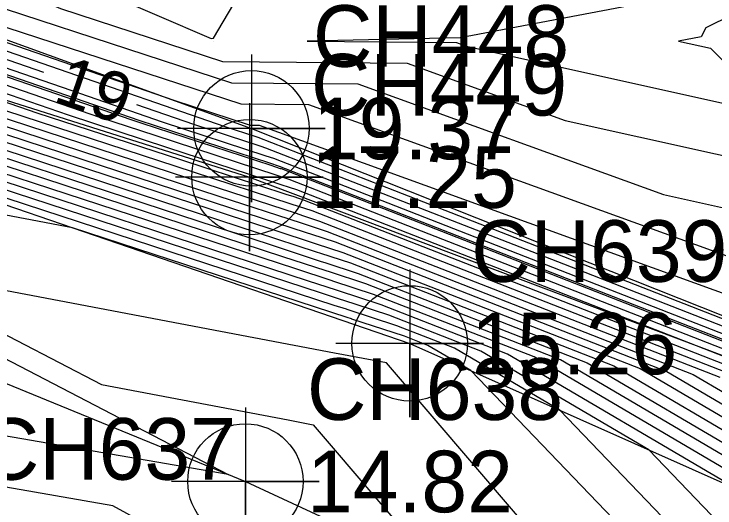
# Model space of a CAD drawing. Extents: x 2531902 to 2533249, y 715219 to 716099.
# Drawn here: x 2532941.89 to 2532970.37, y 715601.05 to 715621.1 of the extents above; entities that cross this region are included whole.
import ezdxf

# ---------------------------------------------------------------- set-up
doc = ezdxf.new("R2010")
doc.units = 0
for name, color, linetype in [('DTM Contours Major', 7, 'Continuous'), ('DTM Contours Major Text', 7, 'Continuous'), ('DTM Contours Minor', 7, 'Continuous'), ('Exist DTM Breakline', 7, 'Continuous'), ('Exist DTM Breakline Cogo Elevation', 7, 'Continuous'), ('Exist DTM Breakline Cogo Number', 7, 'Continuous'), ('Exist DTM Breakline Cogo Point CELL', 7, 'Continuous'), ('Exist DTM Breakline Underwater', 7, 'Continuous'), ('Exist DTM Breakline Underwater Cogo Elevation', 7, 'Continuous'), ('Exist DTM Breakline Underwater Cogo Number', 7, 'Continuous'), ('Exist DTM Breakline Underwater Cogo Point CELL', 7, 'Continuous'), ('Exist DTM Drainline', 7, 'Continuous'), ('Exist DTM Drainline Cogo Elevation', 7, 'Continuous'), ('Exist DTM Drainline Cogo Number', 7, 'Continuous'), ('Exist DTM Drainline Cogo Point CELL', 7, 'Continuous'), ('Exist DTM QL2 LIDAR Elevation Point', 7, 'Continuous'), ('Exist Hydro Stream or Body of Water', 7, 'Continuous'), ('Scratch_Level_2', 7, 'Continuous')]:
    doc.layers.add(name, color=color, linetype=linetype)

msp = doc.modelspace()

# ---------------------------------------------------------------- linework, layer by layer
at = {"layer": 'DTM Contours Major'}
for points in [[(2532884.404, 715645.945), (2532885.254, 715645.55), (2532885.603, 715645.403), (2532885.838, 715645.267), (2532885.985, 715645.191), (2532886.692, 715644.887), (2532887.513, 715644.534), (2532889.384, 715642.718), (2532895.366, 715639.435), (2532902.003, 715635.345), (2532906.965, 715632.403), (2532910.955, 715630.504), (2532912.824, 715629.386), (2532923.733, 715622.865), (2532928.329, 715620.368), (2532936.45, 715617.561), (2532951.253, 715612.726), (2532953.961, 715611.841), (2532954.16, 715611.776), (2532955.245, 715611.421), (2532967.329, 715606.707), (2532973.983, 715602.802)], [(2532886.882, 715645.092), (2532888.511, 715644.391), (2532889.864, 715643.808), (2532889.948, 715643.83), (2532890.459, 715643.78), (2532890.543, 715643.729), (2532892.076, 715642.784), (2532898.665, 715638.724), (2532907.034, 715633.763), (2532913.762, 715630.559), (2532916.915, 715628.674), (2532921.213, 715626.105), (2532929.02, 715621.863), (2532942.818, 715617.095), (2532948.649, 715615.19), (2532952.937, 715613.789), (2532953.252, 715613.687), (2532953.679, 715613.547), (2532972.72, 715606.119), (2532976.901, 715603.665), (2532977.295, 715603.434)], [(2532890.655, 715638.312), (2532891.571, 715637.809), (2532905.569, 715626.076), (2532912.721, 715621.73), (2532926.519, 715615.888), (2532945.44, 715606.058), (2532953.026, 715604.623), (2532954.038, 715604.431), (2532959.139, 715598.483), (2532956.246, 715598.192), (2532949.44, 715599.203), (2532945.9, 715601.139), (2532940.376, 715602.093)], [(2532902.246, 715638.001), (2532907.102, 715635.122), (2532911.007, 715633.263), (2532916.569, 715630.615), (2532918.692, 715629.346), (2532923.545, 715626.709), (2532929.712, 715623.359), (2532940.609, 715619.593), (2532943.09, 715618.736)], [(2532935.894, 715624.711), (2532943.783, 715621.321), (2532950.358, 715619.175), (2532957.857, 715619.103), (2532964.274, 715616.784), (2532973.377, 715614.761), (2532979.797, 715608.393), (2532986.643, 715608.537), (2532989.98, 715607.327), (2532995.636, 715600.526), (2533006.735, 715593.678), (2533017.706, 715587.707), (2533019.99, 715586.297), (2533023.347, 715583.535)], [(2532946.87, 715617.429), (2532949.185, 715616.629), (2532951.913, 715615.738), (2532952.113, 715615.673), (2532964.207, 715610.955), (2532978.111, 715605.531), (2532979.345, 715604.806), (2532982.815, 715603.469), (2532989.141, 715601.029), (2532990.474, 715600.505), (2533006.727, 715590.482), (2533014.759, 715585.529), (2533016.174, 715584.657), (2533019.037, 715582.891), (2533020.493, 715582.065), (2533026.359, 715579.597), (2533029.394, 715578.257)], [(2533027.418, 715571.699), (2533027.176, 715571.946), (2533024.464, 715574.711), (2533004.98, 715585.771), (2533004.053, 715586.343), (2532998.79, 715589.588), (2532985.911, 715594.657), (2532977.232, 715595.627), (2532971.299, 715601.801), (2532961.938, 715607.296), (2532956.811, 715609.296), (2532955.068, 715609.865), (2532954.985, 715609.892), (2532953.857, 715610.261), (2532939.12, 715615.075)]]:
    msp.add_lwpolyline(points, dxfattribs=at)
at = {"layer": 'DTM Contours Minor'}
for points in [[(2532894.66, 715642.779), (2532905.532, 715636.333), (2532907.116, 715635.394), (2532908.389, 715634.788), (2532917.131, 715630.626), (2532918.188, 715629.994), (2532925.814, 715625.85), (2532929.85, 715623.658), (2532936.982, 715621.193), (2532950.458, 715616.536), (2532951.708, 715616.128), (2532951.8, 715616.098), (2532957.341, 715613.936), (2532979.189, 715605.413)], [(2532892.209, 715641.909), (2532900.668, 715636.697), (2532906.992, 715632.947), (2532912.078, 715630.526), (2532914.461, 715629.101), (2532922.725, 715624.161), (2532928.606, 715620.966), (2532938.997, 715617.375), (2532950.211, 715613.712), (2532953.552, 715612.62), (2532953.796, 715612.54), (2532954.618, 715612.272), (2532969.485, 715606.472), (2532977.526, 715601.753)], [(2532978.537, 715598.584), (2532964.094, 715607.06), (2532956.184, 715610.146), (2532954.705, 715610.629), (2532954.576, 715610.672), (2532952.815, 715611.247), (2532932.63, 715617.841), (2532927.914, 715619.47), (2532925.246, 715620.92), (2532910.37, 715629.813), (2532909.27, 715630.47), (2532906.924, 715631.588), (2532904.005, 715633.318), (2532900.102, 715635.723), (2532888.893, 715641.875)], [(2532974.918, 715600.193), (2532963.016, 715607.178), (2532956.497, 715609.721), (2532954.886, 715610.247), (2532954.781, 715610.282), (2532953.336, 715610.754), (2532931.356, 715617.934), (2532927.776, 715619.171), (2532925.75, 715620.272), (2532909.552, 715629.955), (2532908.709, 715630.459), (2532906.91, 715631.316), (2532904.673, 715632.642), (2532901.681, 715634.486), (2532888.729, 715641.594)], [(2532976.568, 715594.161), (2532967.681, 715603.41), (2532960.86, 715607.413), (2532957.124, 715608.871), (2532955.25, 715609.483), (2532955.19, 715609.502), (2532954.377, 715609.768), (2532928.809, 715618.121), (2532927.499, 715618.573), (2532926.758, 715618.976), (2532907.916, 715630.24), (2532907.586, 715630.437), (2532906.883, 715630.772), (2532906.008, 715631.291), (2532904.838, 715632.011), (2532888.401, 715641.032)], [(2532975.904, 715592.695), (2532964.062, 715605.019), (2532959.781, 715607.531), (2532957.437, 715608.446), (2532955.431, 715609.101), (2532955.395, 715609.113), (2532954.898, 715609.275), (2532927.536, 715618.214), (2532927.361, 715618.274), (2532927.262, 715618.328), (2532907.097, 715630.382), (2532907.024, 715630.426), (2532906.869, 715630.5), (2532906.675, 715630.615), (2532906.417, 715630.774), (2532888.237, 715640.751)], [(2532893.788, 715640.672), (2532901.335, 715636.021), (2532906.979, 715632.675), (2532911.516, 715630.515), (2532913.643, 715629.244), (2532923.229, 715623.513), (2532928.467, 715620.667), (2532937.724, 715617.468), (2532950.732, 715613.219), (2532953.756, 715612.231), (2532953.978, 715612.158), (2532954.932, 715611.847), (2532968.407, 715606.59), (2532977.734, 715601.116)], [(2532896.663, 715640.752), (2532907.075, 715634.578), (2532915.447, 715630.592), (2532919.37, 715628.247), (2532919.7, 715628.049), (2532929.435, 715622.76), (2532946.638, 715616.816), (2532947.087, 715616.669), (2532952.323, 715614.959), (2532952.707, 715614.833), (2532952.739, 715614.823), (2532975.954, 715605.766)], [(2532891.612, 715623.539), (2532903.717, 715615.754), (2532906.755, 715612.937), (2532907.111, 715611.841), (2532921.483, 715606.499), (2532923.828, 715605.521), (2532924.439, 715605.275), (2532936.842, 715600.278), (2532937.16, 715600.566), (2532940.041, 715600.069), (2532947.429, 715596.029), (2532961.632, 715593.918), (2532967.669, 715594.525), (2532957.024, 715606.939), (2532954.911, 715607.339), (2532939.08, 715610.334), (2532926.808, 715616.71), (2532917.858, 715620.5), (2532906.046, 715627.676), (2532897.202, 715635.09), (2532887.91, 715640.189)], [(2532975.24, 715591.229), (2532960.443, 715606.627), (2532958.703, 715607.649), (2532957.75, 715608.02), (2532955.613, 715608.719), (2532955.6, 715608.723), (2532955.419, 715608.782), (2532944.262, 715612.427), (2532932.72, 715614.61), (2532927.096, 715617.532), (2532922.994, 715619.269), (2532906.523, 715629.277), (2532902.833, 715632.37), (2532888.074, 715640.47)], [(2532897.33, 715640.076), (2532907.061, 715634.307), (2532914.885, 715630.581), (2532918.552, 715628.389), (2532920.204, 715627.401), (2532929.297, 715622.461), (2532945.365, 715616.909), (2532947.607, 715616.176), (2532952.528, 715614.569), (2532952.888, 715614.451), (2532953.053, 715614.397), (2532974.876, 715605.884)], [(2532887.473, 715639.673), (2532893.82, 715633.924), (2532905.092, 715624.475), (2532907.585, 715622.961), (2532926.231, 715615.065), (2532950.587, 715602.412), (2532932.324, 715605.565), (2532930.175, 715603.621), (2532924.087, 715606.074), (2532923.787, 715606.195), (2532922.636, 715606.675), (2532915.581, 715609.297), (2532914.43, 715612.845), (2532904.601, 715621.959), (2532902.046, 715623.602), (2532878.22, 715627.11), (2532859.428, 715633.78), (2532855.852, 715634.994)], [(2532898.96, 715639.67), (2532907.089, 715634.85), (2532913.624, 715631.739), (2532916.008, 715630.603), (2532919.196, 715628.697), (2532921.276, 715627.567), (2532929.574, 715623.059), (2532944.236, 715617.993), (2532947.911, 715616.723), (2532952.118, 715615.348), (2532952.426, 715615.248), (2532971.074, 715607.973)], [(2532897.998, 715639.4), (2532907.047, 715634.035), (2532914.324, 715630.57), (2532917.733, 715628.532), (2532920.709, 715626.753), (2532929.159, 715622.162), (2532944.091, 715617.002), (2532948.128, 715615.683), (2532952.732, 715614.179), (2532953.07, 715614.069), (2532953.366, 715613.972), (2532973.798, 715606.002)], [(2532908.734, 715638.031), (2532913.611, 715635.602), (2532918.668, 715634.607), (2532925.608, 715630.227), (2532930.047, 715627.591), (2532934.434, 715626.749), (2532949.896, 715620.104), (2532950, 715620.117), (2532955.228, 715628.958), (2532956.653, 715629.683), (2532958.314, 715630.895), (2532960.498, 715634.761), (2532967.425, 715632.575), (2532970, 715635.594), (2532979.55, 715639.55)], [(2532901.548, 715638.975), (2532906.426, 715636.593), (2532907.307, 715635.812), (2532917.68, 715630.647), (2532917.69, 715630.645), (2532917.704, 715630.636), (2532917.798, 715630.58), (2532928.084, 715624.992), (2532929.989, 715623.957), (2532933.355, 715622.793), (2532948.378, 715617.602), (2532951.478, 715616.59), (2532951.845, 715616.587), (2532976.27, 715607.757)], [(2532905.077, 715638.66), (2532907.663, 715636.367), (2532916.663, 715631.885), (2532917.935, 715631.635), (2532919.68, 715630.534), (2532930.11, 715624.339), (2532930.26, 715624.31), (2532930.8, 715624.078), (2532951.104, 715617.452), (2532953.849, 715617.426), (2532972.271, 715610.766)], [(2532896.945, 715638.197), (2532902.67, 715634.67), (2532906.951, 715632.131), (2532910.393, 715630.492), (2532912.006, 715629.528), (2532924.237, 715622.217), (2532928.191, 715620.069), (2532935.177, 715617.655), (2532951.773, 715612.233), (2532954.166, 715611.451), (2532954.341, 715611.394), (2532955.558, 715610.996), (2532966.251, 715606.825), (2532978.151, 715599.841)], [(2532899.333, 715638.049), (2532907.02, 715633.491), (2532913.201, 715630.548), (2532916.097, 715628.816), (2532921.717, 715625.457), (2532928.882, 715621.564), (2532941.544, 715617.189), (2532949.17, 715614.697), (2532953.142, 715613.4), (2532953.433, 715613.305), (2532953.992, 715613.122), (2532971.641, 715606.237)], [(2532900, 715637.373), (2532907.006, 715633.219), (2532912.639, 715630.537), (2532915.279, 715628.959), (2532922.221, 715624.809), (2532928.744, 715621.265), (2532940.271, 715617.282), (2532949.69, 715614.204), (2532953.347, 715613.01), (2532953.615, 715612.922), (2532954.305, 715612.697), (2532970.563, 715606.355)], [(2532898.524, 715636.96), (2532903.338, 715633.994), (2532906.938, 715631.859), (2532909.832, 715630.481), (2532911.188, 715629.671), (2532924.741, 715621.568), (2532928.052, 715619.77), (2532933.903, 715617.748), (2532952.294, 715611.74), (2532954.371, 715611.061), (2532954.523, 715611.012), (2532955.871, 715610.571), (2532965.172, 715606.943), (2532978.359, 715599.203)], [(2532908.02, 715636.921), (2532915.645, 715633.124), (2532918.179, 715632.626), (2532921.656, 715630.431), (2532930.089, 715625.423), (2532931.651, 715625.123), (2532937.292, 715622.699), (2532950.731, 715618.313), (2532955.853, 715618.265), (2532968.273, 715613.775), (2532974.972, 715612.286)], [(2532979.818, 715630), (2532970, 715625.141), (2532968.093, 715621.678), (2532960.019, 715620.13), (2532953.796, 715620), (2532959.862, 715619.942), (2532960.276, 715619.792), (2532971.782, 715617.235)], [(2532980.057, 715610.024), (2532980, 715610.514), (2532971.068, 715621.068), (2532970, 715620.539), (2532969.8, 715620.176), (2532968.882, 715620), (2532970.187, 715619.71), (2532979.997, 715609.979), (2532980.972, 715610), (2532980.057, 715610.024)]]:
    msp.add_lwpolyline(points, dxfattribs=at)
at = {"layer": 'Exist DTM Breakline'}
msp.add_lwpolyline([(2532892.328, 715646.649), (2532892.824, 715644.229), (2532893.495, 715643.959), (2532907.123, 715635.526), (2532917.688, 715630.637), (2532930.112, 715624.224), (2532951.535, 715616.457), (2532989.934, 715601.214), (2533019.98, 715582.698), (2533029.354, 715578.142)], dxfattribs=at)
at = {"layer": 'Exist DTM Breakline Cogo Point CELL'}
for points in [[(2532951.535, 715619.457), (2532951.535, 715613.457), (2532951.535, 715616.457), (2532954.535, 715616.457), (2532948.535, 715616.457)], [(2532951.454, 715617.479), (2532951.454, 715611.479), (2532951.454, 715614.479), (2532954.454, 715614.479), (2532948.454, 715614.479)]]:
    msp.add_lwpolyline(points, dxfattribs=at)
for centre in [(2532951.535, 715616.457), (2532951.454, 715614.479)]:
    msp.add_circle(centre, 2.344, dxfattribs=at)
at = {"layer": 'Exist DTM Breakline Underwater'}
msp.add_lwpolyline([(2532646.748, 715755.182), (2532668.676, 715717.147), (2532677.241, 715702.567), (2532689.842, 715666.582), (2532701.723, 715652.924), (2532713.134, 715647.155), (2532737.59, 715643.253), (2532756.176, 715636.457), (2532783.406, 715639.452), (2532803.254, 715642.171), (2532813.801, 715644.931), (2532836.277, 715651.081), (2532865.559, 715653.815), (2532885.826, 715645.124), (2532889.946, 715643.683), (2532906.865, 715630.423), (2532927.34, 715618.228), (2532957.965, 715607.729), (2532978.566, 715598.571), (2533001.091, 715586.568), (2533028.19, 715572.821)], dxfattribs=at)
at = {"layer": 'Exist DTM Breakline Underwater Cogo Point CELL'}
msp.add_lwpolyline([(2532957.965, 715610.729), (2532957.965, 715604.729), (2532957.965, 715607.729), (2532960.965, 715607.729), (2532954.965, 715607.729)], dxfattribs=at)
msp.add_circle((2532957.965, 715607.729), 2.344, dxfattribs=at)
at = {"layer": 'Exist DTM Drainline'}
msp.add_lwpolyline([(2532712.089, 715642.317), (2532734.218, 715637.287), (2532753.576, 715632.211), (2532781.659, 715633.208), (2532801.91, 715635.068), (2532816.971, 715637.962), (2532839.573, 715644.872), (2532859.48, 715643.736), (2532879.315, 715631.66), (2532904.837, 715623.619), (2532925.407, 715612.713), (2532951.291, 715602.124), (2532975.159, 715591.05), (2532999.274, 715579.213), (2533023.429, 715565.909)], dxfattribs=at)
at = {"layer": 'Exist DTM Drainline Cogo Point CELL'}
msp.add_lwpolyline([(2532951.291, 715605.124), (2532951.291, 715599.124), (2532951.291, 715602.124), (2532954.291, 715602.124), (2532948.291, 715602.124)], dxfattribs=at)
msp.add_circle((2532951.291, 715602.124), 2.344, dxfattribs=at)
at = {"layer": 'Exist DTM QL2 LIDAR Elevation Point'}
for p, q in [((2532950, 715620), (2532950, 715620)), ((2532960, 715620), (2532960, 715620)), ((2532970, 715620), (2532970, 715620))]:
    msp.add_line(p, q, dxfattribs=at)
at = {"layer": 'Exist Hydro Stream or Body of Water'}
msp.add_lwpolyline([(2532896.496, 715640.921), (2532907.078, 715634.646), (2532915.587, 715630.595), (2532919.574, 715628.211), (2532929.47, 715622.835), (2532946.956, 715616.792), (2532952.272, 715615.056), (2532952.661, 715614.929), (2532976.224, 715605.737)], dxfattribs=at)
at = {"layer": 'Scratch_Level_2'}
msp.add_lwpolyline([(2532888.673, 715646.27), (2532890.953, 715646.451), (2532891.078, 715645.138), (2532893.279, 715642.616), (2532904.807, 715634.438), (2532916.512, 715629.517), (2532928.719, 715621.672), (2532951.454, 715614.479), (2532989.004, 715600.335), (2533019.7, 715579.89), (2533027.94, 715575.202)], dxfattribs=at)

# ---------------------------------------------------------------- texts
at = {"layer": 'DTM Contours Major Text'}
msp.add_text('19', height=2, rotation=340.9367, dxfattribs=at).set_placement((2532943.426, 715617.562))
at = {"layer": 'Exist DTM Breakline Cogo Elevation'}
for s, p in [('19.37', (2532954.035, 715615.207)), ('17.25', (2532953.954, 715613.229))]:
    msp.add_text(s, height=2.5, dxfattribs=at).set_placement(p)
at = {"layer": 'Exist DTM Breakline Cogo Number'}
for s, p in [('CH448', (2532954.035, 715618.957)), ('CH449', (2532953.954, 715616.979))]:
    msp.add_text(s, height=2.5, dxfattribs=at).set_placement(p)
at = {"layer": 'Exist DTM Breakline Underwater Cogo Elevation'}
msp.add_text('15.26', height=2.5, dxfattribs=at).set_placement((2532960.465, 715606.479))
at = {"layer": 'Exist DTM Breakline Underwater Cogo Number'}
for s, p in [('CH639', (2532960.465, 715610.229)), ('CH637', (2532940.502, 715602.197))]:
    msp.add_text(s, height=2.5, dxfattribs=at).set_placement(p)
at = {"layer": 'Exist DTM Drainline Cogo Elevation'}
msp.add_text('14.82', height=2.5, dxfattribs=at).set_placement((2532953.791, 715600.874))
at = {"layer": 'Exist DTM Drainline Cogo Number'}
msp.add_text('CH638', height=2.5, dxfattribs=at).set_placement((2532953.791, 715604.624))

doc.saveas('drawing.dxf')
